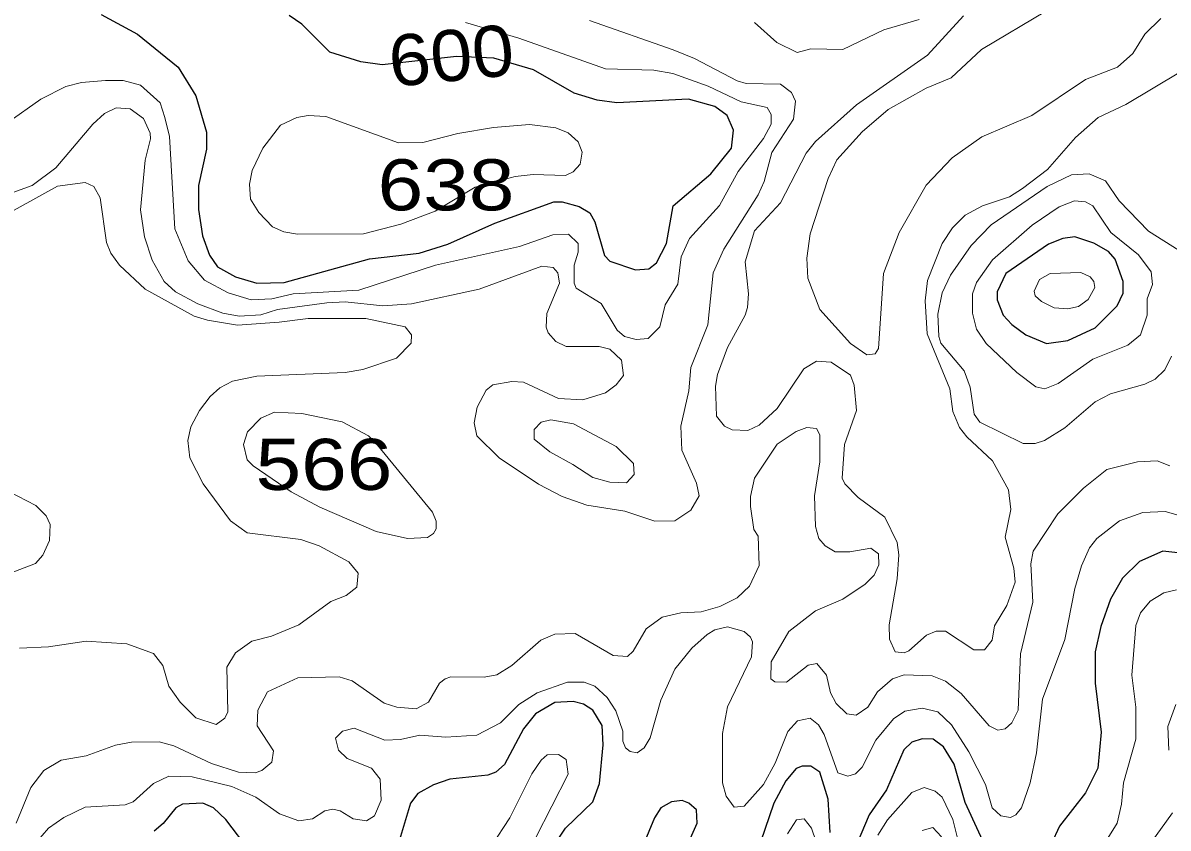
# Model space of a CAD drawing. Extents: x 577 to 602.9, y 7483.8 to 7511.6.
# Drawn here: x 579.535 to 581.328, y 7491.54 to 7492.8 of the extents above; entities that cross this region are included whole.
import ezdxf
from ezdxf.enums import TextEntityAlignment as Align

# ---------------------------------------------------------------- set-up
doc = ezdxf.new("R2010")
doc.units = 0
doc.header["$LTSCALE"] = 0.032
doc.layers.add('1', color=7, linetype='Continuous', lineweight=25)
doc.layers.add('2', color=7, linetype='Continuous', lineweight=13)
doc.layers.add('61', color=7, linetype='Continuous')

msp = doc.modelspace()

# ---------------------------------------------------------------- linework, layer by layer
at = {"layer": '1'}
for points in [[(579.6577, 7492.8138), (579.7142, 7492.7828), (579.7778, 7492.7311), (579.8056, 7492.6865), (579.8223, 7492.6293), (579.8223, 7492.603), (579.8096, 7492.5458), (579.8096, 7492.5084), (579.816, 7492.4671), (579.8271, 7492.4369), (579.8398, 7492.4186), (579.8677, 7492.4027), (579.9011, 7492.3931), (579.944, 7492.3939), (580.0776, 7492.4313), (580.1555, 7492.44), (580.2, 7492.4543), (580.274, 7492.487), (580.3662, 7492.5203), (580.379, 7492.5203), (580.406, 7492.5132), (580.4227, 7492.5029), (580.4306, 7492.4893), (580.4458, 7492.4361), (580.4537, 7492.4273), (580.4943, 7492.4138), (580.5149, 7492.4154), (580.5269, 7492.4249), (580.5428, 7492.4551), (580.5531, 7492.514), (580.6119, 7492.5641), (580.6445, 7492.6046), (580.6477, 7492.6325), (580.6374, 7492.6555), (580.6183, 7492.6698), (580.577, 7492.681), (580.4648, 7492.6754), (580.4338, 7492.6794), (580.398, 7492.6905), (580.3344, 7492.7271), (580.2724, 7492.7454), (580.2139, 7492.7477), (580.0976, 7492.7347), (580.0641, 7492.7398), (580.0156, 7492.7549), (579.9718, 7492.7987), (579.9519, 7492.8122)], [(581.3435, 7491.9709), (581.3197, 7491.9733), (581.2831, 7491.9574), (581.2568, 7491.9311), (581.2377, 7491.8985), (581.2226, 7491.8556), (581.2139, 7491.8158), (581.2139, 7491.7665), (581.2234, 7491.6902), (581.2179, 7491.6337), (581.1988, 7491.5948), (581.1582, 7491.5431), (581.132, 7491.4866)], [(580.375, 7491.5256), (580.3845, 7491.5399), (580.4275, 7491.5812), (580.4378, 7491.6099), (580.4434, 7491.6703), (580.4418, 7491.7005), (580.4275, 7491.7244), (580.4124, 7491.7339), (580.3965, 7491.7379), (580.3678, 7491.7363), (580.3376, 7491.7188), (580.3185, 7491.695), (580.2891, 7491.6393), (580.2756, 7491.6274), (580.2629, 7491.6226), (580.2032, 7491.6162), (580.1778, 7491.6075), (580.1531, 7491.594), (580.142, 7491.5789), (580.1197, 7491.5057)], [(581.0501, 7491.4938), (581.0103, 7491.5797), (580.9928, 7491.6401), (580.9761, 7491.6671), (580.9602, 7491.6791), (580.9427, 7491.6798), (580.9268, 7491.6743), (580.9141, 7491.6624), (580.8871, 7491.5995), (580.86, 7491.5606), (580.841, 7491.516)], [(580.7988, 7491.5327), (580.7956, 7491.5852), (580.7829, 7491.6274), (580.7686, 7491.6369), (580.7551, 7491.6369), (580.7455, 7491.6329), (580.7296, 7491.6138), (580.7105, 7491.5789), (580.6899, 7491.5176)], [(579.8907, 7491.5033), (579.8526, 7491.5534), (579.8335, 7491.5717), (579.8168, 7491.5789), (579.785, 7491.5773), (579.7746, 7491.5717), (579.7547, 7491.5471), (579.7404, 7491.5351)], [(580.5618, 7491.4826), (580.5905, 7491.5478), (580.5897, 7491.5685), (580.5778, 7491.5789), (580.5674, 7491.5828), (580.5507, 7491.5812), (580.534, 7491.5717), (580.5237, 7491.5558), (580.5062, 7491.5129)]]:
    msp.add_lwpolyline(points, dxfattribs=at)
msp.add_lwpolyline([(581.0833, 7492.3285), (581.105, 7492.312), (581.1376, 7492.2985), (581.171, 7492.3033), (581.2139, 7492.3231), (581.2481, 7492.3573), (581.2576, 7492.3772), (581.2576, 7492.3955), (581.2449, 7492.4305), (581.2346, 7492.4424), (581.2115, 7492.4559), (581.1821, 7492.4655), (581.163, 7492.4631), (581.1407, 7492.4543), (581.0739, 7492.4082), (581.0604, 7492.3796), (581.0604, 7492.3669), (581.07, 7492.343)], close=True, dxfattribs=at)
at = {"layer": '2'}
for points in [[(580.6803, 7492.475), (580.7209, 7492.5188), (580.7614, 7492.5967), (580.7758, 7492.615), (580.8402, 7492.6722), (580.9515, 7492.7502), (581.0079, 7492.8114)], [(581.3165, 7492.8074), (581.2918, 7492.7828), (581.2727, 7492.7525), (581.2489, 7492.7311), (581.1988, 7492.712), (581.1145, 7492.6555), (581.0366, 7492.6221), (580.9897, 7492.5895), (580.9491, 7492.5466), (580.907, 7492.4726), (580.8823, 7492.4082), (580.8744, 7492.2905), (580.8696, 7492.2826), (580.8561, 7492.281), (580.8306, 7492.2985), (580.7829, 7492.3518), (580.7638, 7492.4011), (580.7622, 7492.4321), (580.7678, 7492.4703), (580.7956, 7492.5569), (580.8091, 7492.5863), (580.8489, 7492.6301), (580.8895, 7492.6651), (580.9491, 7492.6985), (580.9881, 7492.7144), (581.0358, 7492.7589), (581.1376, 7492.8193)], [(580.2279, 7492.801), (580.3114, 7492.7764), (580.4473, 7492.7287), (580.5229, 7492.7263), (580.5523, 7492.7215), (580.608, 7492.7016), (580.6597, 7492.677), (580.7002, 7492.6683), (580.7066, 7492.6571), (580.7066, 7492.642), (580.6946, 7492.6197), (580.6549, 7492.5681), (580.6255, 7492.5148), (580.5785, 7492.4631), (580.5658, 7492.4345), (580.5603, 7492.3915), (580.5404, 7492.3589), (580.5324, 7492.3247), (580.5141, 7492.3064), (580.4951, 7492.3049), (580.4768, 7492.3096), (580.4656, 7492.3192), (580.4402, 7492.3613), (580.4012, 7492.3852), (580.398, 7492.3931), (580.398, 7492.421), (580.4044, 7492.4416), (580.4044, 7492.4551), (580.3893, 7492.4695), (580.3646, 7492.4687), (580.3122, 7492.4504), (580.181, 7492.421)], [(580.6676, 7492.7056), (580.6533, 7492.7096), (580.5865, 7492.7446), (580.5531, 7492.7581), (580.4219, 7492.8042)], [(580.938, 7492.8058), (580.8831, 7492.7899), (580.8187, 7492.7589), (580.7686, 7492.7597), (580.7471, 7492.7541), (580.7153, 7492.77), (580.6803, 7492.801)], [(581.3475, 7492.7239), (581.2616, 7492.673), (581.2187, 7492.6523), (581.1829, 7492.6213), (581.1391, 7492.5712), (581.1002, 7492.541), (581.0795, 7492.5283), (581.0374, 7492.514), (581.0103, 7492.4997), (580.9904, 7492.4798), (580.9745, 7492.4551), (580.9515, 7492.3971), (580.9475, 7492.3653), (580.9507, 7492.3136), (580.9865, 7492.2277), (580.9912, 7492.1919), (581.0016, 7492.1673), (581.0127, 7492.1522), (581.0533, 7492.1148), (581.0779, 7492.0695), (581.0819, 7492.0385), (581.0731, 7491.9955), (581.0867, 7491.947), (581.0883, 7491.9248), (581.0755, 7491.8882), (581.0564, 7491.8564), (581.0525, 7491.8341), (581.0405, 7491.819), (581.0238, 7491.819), (580.9793, 7491.8484), (580.965, 7491.8484), (580.9499, 7491.8421), (580.9221, 7491.8174), (580.9149, 7491.8142), (580.9006, 7491.8158), (580.8918, 7491.8357), (580.8911, 7491.858), (580.9038, 7491.9303), (580.9062, 7491.9677), (580.9038, 7491.9868), (580.8847, 7492.0265), (580.8425, 7492.0576), (580.8219, 7492.079), (580.8179, 7492.0878), (580.8211, 7492.1403), (580.8402, 7492.1935), (580.8362, 7492.2333), (580.8306, 7492.2492), (580.8004, 7492.2691), (580.7773, 7492.2707), (580.7575, 7492.2587), (580.7161, 7492.1967), (580.6875, 7492.1705), (580.67, 7492.1625), (580.6453, 7492.1633), (580.6334, 7492.1689), (580.6207, 7492.1848), (580.6191, 7492.2317), (580.6223, 7492.25), (580.6382, 7492.2921), (580.666, 7492.343), (580.6692, 7492.355), (580.6708, 7492.3764), (580.666, 7492.4265), (580.6803, 7492.475)], [(579.4844, 7492.5227), (579.5496, 7492.5458), (579.5862, 7492.5736), (579.6442, 7492.642), (579.6625, 7492.6587), (579.6808, 7492.6675), (579.7031, 7492.6659), (579.7237, 7492.6508), (579.7341, 7492.6277), (579.7349, 7492.6189), (579.7261, 7492.5856), (579.719, 7492.5076), (579.7253, 7492.4655), (579.7373, 7492.4289), (579.7563, 7492.3955), (579.7738, 7492.3796), (579.8088, 7492.3605), (579.8478, 7492.3462), (579.8736, 7492.3416), (579.9077, 7492.3433), (579.9337, 7492.3518), (580.0108, 7492.3621), (580.0394, 7492.3637), (580.0983, 7492.3573), (580.1436, 7492.3605), (580.2493, 7492.3836), (580.3472, 7492.4194), (580.3654, 7492.4178), (580.3726, 7492.409), (580.375, 7492.3931), (580.3551, 7492.3454), (580.3543, 7492.3239), (580.3575, 7492.3152), (580.3694, 7492.3017), (580.3853, 7492.2937), (580.437, 7492.2937), (580.4537, 7492.2897), (580.472, 7492.2723), (580.4752, 7492.2484), (580.464, 7492.2341), (580.4473, 7492.2214), (580.4116, 7492.2102), (580.3734, 7492.2126), (580.3185, 7492.2381), (580.3002, 7492.2389), (580.2708, 7492.2341), (580.2605, 7492.2253), (580.2462, 7492.1991), (580.2414, 7492.1744), (580.2454, 7492.1538), (580.2804, 7492.1196), (580.3424, 7492.0782), (580.379, 7492.0591), (580.4179, 7492.0456), (580.4776, 7492.0361), (580.5245, 7492.0202), (580.5555, 7492.021), (580.5809, 7492.0377), (580.5937, 7492.0599), (580.5897, 7492.0798), (580.5666, 7492.1315), (580.565, 7492.1689), (580.5778, 7492.2245), (580.5809, 7492.2611), (580.6072, 7492.3279), (580.6159, 7492.409), (580.6326, 7492.4464), (580.6859, 7492.5315), (580.6954, 7492.5522), (580.7074, 7492.5975), (580.7416, 7492.65), (580.7447, 7492.6778), (580.7384, 7492.6913), (580.7209, 7492.7048), (580.6676, 7492.7056)], [(579.9249, 7492.3685), (579.8923, 7492.3669), (579.8565, 7492.378), (579.8192, 7492.3979), (579.7937, 7492.4281), (579.773, 7492.4782), (579.7643, 7492.6229), (579.7571, 7492.6523), (579.75, 7492.6754), (579.719, 7492.7032), (579.6919, 7492.7104), (579.6641, 7492.7104), (579.6267, 7492.7072), (579.6021, 7492.7009), (579.5631, 7492.681), (579.5114, 7492.6444)], [(581.3451, 7492.444), (581.2974, 7492.4742), (581.2513, 7492.5219), (581.2298, 7492.553), (581.2044, 7492.5641), (581.1765, 7492.5625), (581.1384, 7492.5442), (581.0509, 7492.4846), (581.0199, 7492.452), (580.9873, 7492.4058), (580.9745, 7492.378), (580.9674, 7492.3446), (580.969, 7492.3096), (580.9722, 7492.2993), (581.0087, 7492.2556), (581.0183, 7492.2301), (581.0246, 7492.188), (581.0334, 7492.1752), (581.101, 7492.1418), (581.1201, 7492.1418), (581.1344, 7492.1466), (581.1662, 7492.1665), (581.2139, 7492.207), (581.2377, 7492.2198), (581.2918, 7492.2349), (581.3077, 7492.2428), (581.3228, 7492.2571), (581.3332, 7492.2786)], [(579.4574, 7492.4726), (579.5893, 7492.545), (579.6323, 7492.5506), (579.6458, 7492.5442), (579.6561, 7492.5267), (579.6657, 7492.4567), (579.6728, 7492.44), (579.6864, 7492.421), (579.7261, 7492.3836), (579.8033, 7492.3414), (579.8237, 7492.335), (579.871, 7492.3275)], [(580.181, 7492.421), (580.0609, 7492.382), (579.9583, 7492.3764), (579.9249, 7492.3685)], [(579.871, 7492.3275), (579.9362, 7492.3318), (579.9814, 7492.3375), (580.072, 7492.3375), (580.1332, 7492.3247), (580.1436, 7492.312), (580.1428, 7492.2993), (580.1197, 7492.2754), (580.0673, 7492.2579), (580.0394, 7492.2532), (579.9011, 7492.2476), (579.8629, 7492.2397), (579.843, 7492.2293), (579.8279, 7492.2158), (579.8112, 7492.1935), (579.7977, 7492.1681), (579.7929, 7492.1466), (579.7961, 7492.1194), (579.8174, 7492.0791), (579.8597, 7492.021), (579.886, 7492.0019), (579.9702, 7491.9916), (579.9989, 7491.982), (580.045, 7491.9566), (580.0601, 7491.9391), (580.0577, 7491.9168), (580.041, 7491.9041), (580.0172, 7491.8945), (579.9671, 7491.858), (579.9241, 7491.8405), (579.8931, 7491.8325), (579.8677, 7491.8142), (579.8541, 7491.792), (579.8557, 7491.722), (579.851, 7491.7117), (579.8374, 7491.7021), (579.8056, 7491.7124), (579.781, 7491.7371), (579.7635, 7491.7618), (579.754, 7491.7944), (579.7396, 7491.8134), (579.6975, 7491.8285), (579.6339, 7491.8325), (579.575, 7491.8238), (579.5297, 7491.8214)], [(579.8303, 7491.6409), (579.8724, 7491.6274), (579.8987, 7491.6266), (579.909, 7491.6298), (579.9249, 7491.6433), (579.9273, 7491.6608), (579.9019, 7491.6997), (579.9026, 7491.7244), (579.9178, 7491.753), (579.9655, 7491.7753), (580.0299, 7491.7769), (580.0506, 7491.7705), (580.1006, 7491.7355), (580.1205, 7491.7291), (580.1507, 7491.7268), (580.1698, 7491.7371), (580.1873, 7491.7665), (580.1961, 7491.7737), (580.2048, 7491.7769), (580.2573, 7491.7761), (580.2772, 7491.78), (580.3002, 7491.7944), (580.3456, 7491.8341), (580.3678, 7491.8437), (580.3996, 7491.8444), (580.4593, 7491.8103), (580.4815, 7491.8087), (580.4903, 7491.8166), (580.511, 7491.8516), (580.5356, 7491.8699), (580.565, 7491.8771), (580.5968, 7491.8786), (580.6263, 7491.8866), (580.6533, 7491.9001), (580.6724, 7491.9184), (580.6875, 7491.951), (580.6859, 7491.9971), (580.6795, 7492.0075), (580.674, 7492.0432), (580.674, 7492.0591), (580.6803, 7492.0878), (580.7161, 7492.141), (580.7455, 7492.1609), (580.7622, 7492.1673), (580.7773, 7492.1657), (580.7829, 7492.1554), (580.7829, 7492.1132), (580.7742, 7492.0599), (580.7758, 7492.0122), (580.7813, 7491.9931), (580.7909, 7491.982), (580.8068, 7491.9725), (580.8298, 7491.9725), (580.8624, 7491.978), (580.8744, 7491.9693), (580.8751, 7491.9518), (580.868, 7491.9359), (580.8537, 7491.9216), (580.8187, 7491.8985), (580.7758, 7491.8802), (580.7344, 7491.8476), (580.7066, 7491.7999), (580.7058, 7491.7737), (580.7121, 7491.7689), (580.7304, 7491.7681), (580.7646, 7491.7951), (580.7781, 7491.7975), (580.7932, 7491.7792), (580.7996, 7491.7514), (580.8084, 7491.7347), (580.8251, 7491.7188), (580.8394, 7491.7164), (580.8577, 7491.7291), (580.8728, 7491.753), (580.8966, 7491.7737), (580.9149, 7491.78), (580.9586, 7491.7784), (580.9793, 7491.7697), (581.004, 7491.7506), (581.0477, 7491.6997), (581.0612, 7491.6934), (581.0731, 7491.695), (581.0835, 7491.7045), (581.093, 7491.7244), (581.097, 7491.8126), (581.1161, 7491.8937), (581.1129, 7491.9534), (581.1169, 7491.9733), (581.1551, 7492.0321), (581.1956, 7492.0719), (581.2322, 7492.1013), (581.2799, 7492.1132), (581.3109, 7492.1148), (581.3308, 7492.1069)], [(579.2967, 7491.8556), (579.5544, 7491.9542), (579.5663, 7491.9669), (579.5766, 7491.99), (579.5774, 7492.0154), (579.5711, 7492.0289), (579.5552, 7492.0448), (579.4844, 7492.0814)], [(581.2886, 7492.0337), (581.2521, 7492.021), (581.2163, 7491.9931), (581.2051, 7491.9788), (581.1924, 7491.9502), (581.1821, 7491.9152), (581.1662, 7491.8349), (581.1312, 7491.7419), (581.1217, 7491.6576), (581.1121, 7491.6107), (581.0986, 7491.5717), (581.0898, 7491.5606), (581.0811, 7491.5566), (581.066, 7491.559), (581.0525, 7491.5717), (581.0421, 7491.6083), (581.0159, 7491.6592), (580.9889, 7491.7013), (580.9674, 7491.722), (580.9427, 7491.7276), (580.9157, 7491.7228), (580.8982, 7491.7109), (580.8704, 7491.6775), (580.8489, 7491.6353), (580.8386, 7491.625), (580.8266, 7491.621), (580.8107, 7491.6266), (580.7893, 7491.6862), (580.7805, 7491.7013), (580.7678, 7491.7117), (580.7479, 7491.7077), (580.7328, 7491.691), (580.7129, 7491.6417), (580.6946, 7491.6083), (580.6644, 7491.5741), (580.6485, 7491.5725), (580.6358, 7491.59), (580.6302, 7491.6107), (580.6302, 7491.6878), (580.6382, 7491.7299), (580.6756, 7491.8079), (580.6772, 7491.8317), (580.674, 7491.8389), (580.6644, 7491.8476), (580.6382, 7491.8548), (580.6183, 7491.85), (580.6064, 7491.8429), (580.5825, 7491.8214), (580.5555, 7491.7888), (580.534, 7491.7403), (580.5173, 7491.6814), (580.5078, 7491.6655), (580.4966, 7491.6576), (580.4855, 7491.66), (580.4784, 7491.6655), (580.4744, 7491.6759), (580.4744, 7491.6918), (580.4632, 7491.7236), (580.4497, 7491.7443), (580.4306, 7491.7618), (580.4139, 7491.7681), (580.3877, 7491.7681), (580.34, 7491.7514), (580.3114, 7491.7331), (580.2827, 7491.7045), (580.2454, 7491.6854), (580.1969, 7491.6822), (580.1563, 7491.6854), (580.1261, 7491.6783), (580.1014, 7491.6775), (580.0537, 7491.6965), (580.0354, 7491.6918), (580.0243, 7491.6806), (580.0291, 7491.6616), (580.0426, 7491.6488), (580.0808, 7491.6337), (580.0943, 7491.6162), (580.0959, 7491.5836), (580.0855, 7491.559), (580.0728, 7491.551), (580.0521, 7491.5542), (580.0315, 7491.5669), (580.0203, 7491.5693), (580.0076, 7491.5669), (579.9885, 7491.5542), (579.9671, 7491.551), (579.9368, 7491.5622), (579.8995, 7491.5884), (579.8621, 7491.6051), (579.8001, 7491.6202), (579.7635, 7491.621), (579.7396, 7491.6099), (579.7078, 7491.5812), (579.6951, 7491.5765), (579.6323, 7491.5725), (579.5989, 7491.5566), (579.575, 7491.5399), (579.5552, 7491.5168)], [(581.3642, 7492.0242), (581.3236, 7492.0353), (581.2886, 7492.0337)], [(581.2234, 7491.5073), (581.2481, 7491.5478), (581.2552, 7491.5773), (581.2584, 7491.6107), (581.2775, 7491.6791), (581.2775, 7491.7291), (581.2711, 7491.7792), (581.2775, 7491.8572), (581.2847, 7491.8771), (581.2998, 7491.8953), (581.3212, 7491.9081), (581.3411, 7491.9128)], [(581.3292, 7491.6616), (581.3276, 7491.6989), (581.3403, 7491.7331)], [(579.5241, 7491.5478), (579.5472, 7491.6035), (579.5679, 7491.6298), (579.5949, 7491.6464), (579.6339, 7491.6528), (579.68, 7491.6695), (579.7047, 7491.6743), (579.7484, 7491.6751), (579.7714, 7491.6687), (579.8303, 7491.6409)], [(580.2684, 7491.5121), (580.2971, 7491.5558), (580.332, 7491.625), (580.3464, 7491.6464), (580.3559, 7491.6544), (580.3734, 7491.6552), (580.3853, 7491.6472)], [(580.3853, 7491.6472), (580.3885, 7491.6242), (580.3376, 7491.524)], [(580.8736, 7491.5288), (580.8887, 7491.5526), (580.9268, 7491.5956), (580.9459, 7491.6035), (580.9634, 7491.5979), (580.9745, 7491.5884), (580.9912, 7491.5534), (580.9976, 7491.5264)], [(580.732, 7491.5311), (580.7463, 7491.5526), (580.7583, 7491.5542), (580.7694, 7491.5399), (580.8004, 7491.4492)], [(581.2998, 7491.5152), (581.3348, 7491.5638)], [(580.9427, 7491.5359), (580.9594, 7491.5407), (580.973, 7491.5264)]]:
    msp.add_lwpolyline(points, dxfattribs=at)
for points in [[(580.3281, 7492.6412), (580.3694, 7492.6364), (580.3885, 7492.6285), (580.4044, 7492.6142), (580.4108, 7492.5983), (580.4076, 7492.5792), (580.3965, 7492.5673), (580.3845, 7492.5617), (580.3336, 7492.5633), (580.3058, 7492.5601), (580.243, 7492.5434), (580.1802, 7492.506), (580.1269, 7492.4854), (580.068, 7492.4703), (579.9647, 7492.4695), (579.9432, 7492.4734), (579.9257, 7492.4814), (579.9042, 7492.5036), (579.8915, 7492.5243), (579.8899, 7492.5482), (579.8939, 7492.5696), (579.9106, 7492.6046), (579.9384, 7492.6404), (579.9639, 7492.6523), (579.9814, 7492.6555), (580.0092, 7492.6539), (580.1229, 7492.6126), (580.1611, 7492.6134), (580.2159, 7492.6272), (580.2717, 7492.6365)], [(581.0429, 7492.2985), (581.0914, 7492.2532), (581.1209, 7492.2309), (581.1352, 7492.2277), (581.1558, 7492.2357), (581.2099, 7492.2738), (581.2648, 7492.2961), (581.2847, 7492.312), (581.295, 7492.343), (581.295, 7492.3685), (581.3037, 7492.3907), (581.3014, 7492.4106), (581.2815, 7492.4376), (581.2385, 7492.4726), (581.2099, 7492.514), (581.1988, 7492.5203), (581.1813, 7492.5219), (581.1574, 7492.5124), (581.1153, 7492.4838), (581.0533, 7492.4297), (581.0278, 7492.3939), (581.0215, 7492.3764), (581.0215, 7492.3462), (581.0278, 7492.3208)], [(581.1296, 7492.3645), (581.1495, 7492.3542), (581.171, 7492.3526), (581.1877, 7492.3565), (581.2028, 7492.3677), (581.2131, 7492.386), (581.2115, 7492.3955), (581.2059, 7492.4027), (581.1916, 7492.4098), (581.1431, 7492.4082), (581.1264, 7492.3987), (581.1185, 7492.3804), (581.1201, 7492.3732)], [(579.886, 7492.1164), (579.8804, 7492.1403), (579.8867, 7492.1601), (579.9074, 7492.1816), (579.9289, 7492.1911), (579.9718, 7492.1888), (580.0346, 7492.176), (580.076, 7492.1538), (580.0903, 7492.1395), (580.1762, 7492.0345), (580.1818, 7492.0202), (580.1818, 7492.0083), (580.1778, 7492.0011), (580.1682, 7491.9947), (580.1372, 7491.9931), (580.0879, 7492.0043), (579.9997, 7492.0424), (579.9551, 7492.0663), (579.8955, 7492.1069)], [(580.3957, 7492.1092), (580.4275, 7492.0886), (580.4537, 7492.0814), (580.4799, 7492.0806), (580.4919, 7492.0933), (580.4911, 7492.1108), (580.464, 7492.1371), (580.3972, 7492.1729), (580.3615, 7492.1792), (580.3464, 7492.1752), (580.3352, 7492.1641), (580.3352, 7492.149), (580.3599, 7492.1291)]]:
    msp.add_lwpolyline(points, close=True, dxfattribs=at)

# ---------------------------------------------------------------- texts
at = {"layer": '61', "width": 1.1}
msp.add_text('600', height=0.08, rotation=5.684, dxfattribs=at).set_placement((580.2094, 7492.7097), align=Align.CENTER)
at = {"layer": '61', "width": 1.2}
for s, p in [('638', (580.1974, 7492.507)), ('566', (580.0063, 7492.0693))]:
    msp.add_text(s, height=0.08, dxfattribs=at).set_placement(p, align=Align.CENTER)

doc.saveas('drawing.dxf')
